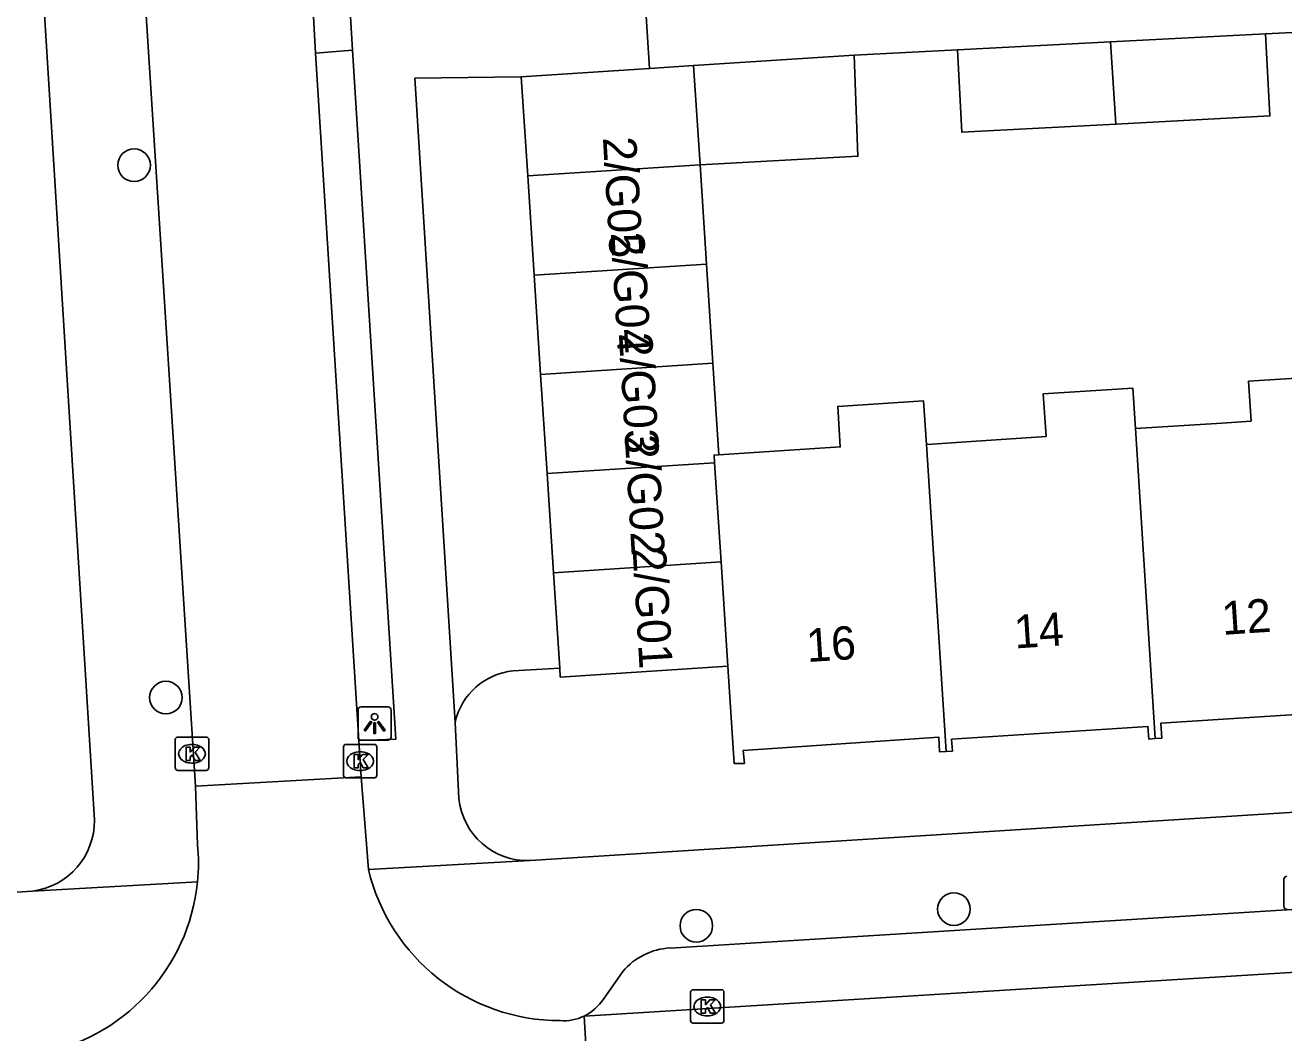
# Model space of a CAD drawing. Extents: x 159689 to 160786, y 387323 to 388339.
# Drawn here: x 160678.45 to 160716.21, y 387789.1 to 387819.33 of the extents above; entities that cross this region are included whole.
import ezdxf

# ---------------------------------------------------------------- set-up
doc = ezdxf.new("R2010")
doc.units = 0
for name, color, linetype in [('IMGEO_Boom', 7, 'Continuous'), ('IMGEO_Kolk', 7, 'Continuous'), ('IMGEO_Lichtpunt', 7, 'Continuous'), ('IMGEO_Pand', 7, 'Continuous'), ('IMGEO_Pand_nummerreeks', 7, 'Continuous'), ('IMGEO_Parkeervlak_open', 7, 'Continuous'), ('IMGEO_Rijbaan_lokaal_open', 7, 'Continuous'), ('IMGEO_Voetpad_open', 7, 'Continuous')]:
    doc.layers.add(name, color=color, linetype=linetype)

msp = doc.modelspace()

# ---------------------------------------------------------------- linework, layer by layer
at = {"layer": 'IMGEO_Boom'}
for centre in [(160681.715, 387815.129), (160682.668, 387799.159), (160706.313, 387792.817), (160698.584, 387792.316)]:
    msp.add_circle(centre, 0.489, dxfattribs=at)
at = {"layer": 'IMGEO_Kolk'}
for p, q in [((160682.951, 387797.049), (160682.951, 387797.901)), ((160683.026, 387797.975), (160683.878, 387797.975)), ((160683.439, 387797.755), (160683.464, 387797.755)), ((160683.952, 387797.901), (160683.952, 387797.049)), ((160687.997, 387796.828), (160687.997, 387797.68)), ((160688.072, 387797.754), (160688.924, 387797.754)), ((160688.998, 387797.68), (160688.998, 387796.828)), ((160688.485, 387797.534), (160688.51, 387797.534)), ((160683.878, 387796.975), (160683.026, 387796.975)), ((160683.462, 387797.195), (160683.437, 387797.195)), ((160688.508, 387796.974), (160688.483, 387796.974)), ((160688.924, 387796.754), (160688.072, 387796.754)), ((160698.412, 387789.47), (160698.412, 387790.322)), ((160698.487, 387790.396), (160699.339, 387790.396)), ((160698.9, 387790.176), (160698.925, 387790.176)), ((160699.413, 387790.322), (160699.413, 387789.47)), ((160699.339, 387789.396), (160698.487, 387789.396)), ((160698.923, 387789.616), (160698.898, 387789.616))]:
    msp.add_line(p, q, dxfattribs=at)
for points in [[(160682.951, 387797.049), (160682.951, 387797.901)], [(160683.026, 387797.975), (160683.878, 387797.975)], [(160683.272, 387797.675), (160683.395, 387797.675), (160683.395, 387797.524), (160683.525, 387797.675), (160683.689, 387797.675), (160683.543, 387797.524), (160683.696, 387797.275), (160683.544, 387797.275), (160683.459, 387797.439), (160683.395, 387797.372), (160683.395, 387797.275), (160683.272, 387797.275), (160683.272, 387797.675)], [(160683.952, 387797.901), (160683.952, 387797.049)], [(160687.997, 387796.828), (160687.997, 387797.68)], [(160688.072, 387797.754), (160688.924, 387797.754)], [(160688.998, 387797.68), (160688.998, 387796.828)], [(160688.318, 387797.454), (160688.441, 387797.454), (160688.441, 387797.303), (160688.571, 387797.454), (160688.735, 387797.454), (160688.589, 387797.303), (160688.742, 387797.054), (160688.59, 387797.054), (160688.505, 387797.218), (160688.441, 387797.151), (160688.441, 387797.054), (160688.318, 387797.054), (160688.318, 387797.454)], [(160683.878, 387796.975), (160683.026, 387796.975)], [(160688.924, 387796.754), (160688.072, 387796.754)], [(160698.412, 387789.47), (160698.412, 387790.322)], [(160698.487, 387790.396), (160699.339, 387790.396)], [(160698.733, 387790.096), (160698.856, 387790.096), (160698.856, 387789.945), (160698.986, 387790.096), (160699.15, 387790.096), (160699.004, 387789.945), (160699.157, 387789.696), (160699.005, 387789.696), (160698.92, 387789.86), (160698.856, 387789.793), (160698.856, 387789.696), (160698.733, 387789.696), (160698.733, 387790.096)], [(160699.413, 387790.322), (160699.413, 387789.47)], [(160699.339, 387789.396), (160698.487, 387789.396)]]:
    msp.add_lwpolyline(points, dxfattribs=at)
for centre, start, end in [((160683.028, 387797.899), 91.552, 178.448), ((160683.028, 387797.899), 91.552, 178.448), ((160683.876, 387797.899), 1.552, 88.448), ((160683.876, 387797.899), 1.552, 88.448), ((160688.074, 387797.678), 91.552, 178.448), ((160688.074, 387797.678), 91.552, 178.448), ((160688.922, 387797.678), 1.552, 88.448), ((160688.922, 387797.678), 1.552, 88.448), ((160683.028, 387797.051), 181.552, 268.448), ((160683.028, 387797.051), 181.552, 268.448), ((160683.876, 387797.051), 271.552, 358.448), ((160683.876, 387797.051), 271.552, 358.448), ((160688.074, 387796.83), 181.552, 268.448), ((160688.074, 387796.83), 181.552, 268.448), ((160688.922, 387796.83), 271.552, 358.448), ((160688.922, 387796.83), 271.552, 358.448), ((160698.489, 387790.32), 91.552, 178.448), ((160698.489, 387790.32), 91.552, 178.448), ((160699.337, 387790.32), 1.552, 88.448), ((160699.337, 387790.32), 1.552, 88.448), ((160698.489, 387789.472), 181.552, 268.448), ((160698.489, 387789.472), 181.552, 268.448), ((160699.337, 387789.472), 271.552, 358.448), ((160699.337, 387789.472), 271.552, 358.448)]:
    msp.add_arc(centre, 0.0765, start, end, dxfattribs=at)
for centre, major_axis, ratio, start_param, end_param in [((160683.438, 387797.475), (-0.387, 0.002), 0.722429, 4.712389, 7.853982), ((160683.463, 387797.475), (-0.39, 0.002), 0.717154, 1.570796, 4.712389), ((160688.484, 387797.254), (-0.387, 0.002), 0.722429, 4.712389, 7.853982), ((160688.509, 387797.254), (-0.39, 0.002), 0.717154, 1.570796, 4.712389), ((160698.899, 387789.896), (-0.387, 0.002), 0.722429, 4.712389, 7.853982), ((160698.924, 387789.896), (-0.39, 0.002), 0.717154, 1.570796, 4.712389)]:
    msp.add_ellipse(centre, major_axis=major_axis, ratio=ratio, start_param=start_param, end_param=end_param, dxfattribs=at)
at = {"layer": 'IMGEO_Lichtpunt'}
for p, q in [((160688.433, 387798.784), (160688.433, 387797.977)), ((160688.433, 387798.784), (160688.433, 387797.977)), ((160689.335, 387798.879), (160688.527, 387798.879)), ((160689.335, 387798.879), (160688.527, 387798.879)), ((160689.429, 387797.977), (160689.429, 387798.784)), ((160689.429, 387797.977), (160689.429, 387798.784)), ((160688.527, 387797.883), (160689.335, 387797.883)), ((160688.527, 387797.883), (160689.335, 387797.883)), ((160716.211, 387793.71), (160716.211, 387792.903)), ((160716.211, 387793.71), (160716.211, 387792.903))]:
    msp.add_line(p, q, dxfattribs=at)
for points in [[(160688.807, 387798.448), (160688.846, 387798.42), (160688.658, 387798.158), (160688.62, 387798.185), (160688.807, 387798.448)], [(160688.909, 387798.4), (160688.956, 387798.4), (160688.956, 387798.078), (160688.909, 387798.078), (160688.909, 387798.4)], [(160689.019, 387798.42), (160689.057, 387798.447), (160689.244, 387798.185), (160689.205, 387798.157), (160689.019, 387798.42)]]:
    msp.add_lwpolyline(points, dxfattribs=at)
msp.add_circle((160688.932, 387798.582), 0.0994, dxfattribs=at)
for centre, start, end in [((160688.527, 387798.784), 90, 180), ((160688.527, 387798.784), 90, 180), ((160689.335, 387798.784), 0, 90), ((160689.335, 387798.784), 0, 90), ((160688.527, 387797.977), 180, 270), ((160688.527, 387797.977), 180, 270), ((160689.335, 387797.977), 270, 0), ((160689.335, 387797.977), 270, 360), ((160716.305, 387793.71), 90, 180), ((160716.305, 387793.71), 90, 180), ((160716.305, 387792.903), 180, 270), ((160716.305, 387792.903), 180, 270)]:
    msp.add_arc(centre, 0.0946, start, end, dxfattribs=at)
at = {"layer": 'IMGEO_Pand'}
for points in [[(160706.417, 387818.584), (160711.012, 387818.827)], [(160711.012, 387818.827), (160715.663, 387819.073)], [(160711.012, 387818.827), (160711.17, 387816.363)], [(160711.17, 387816.363), (160715.793, 387816.607), (160715.663, 387819.073)], [(160698.501, 387818.118), (160703.324, 387818.431)], [(160698.695, 387815.141), (160703.433, 387815.398), (160703.324, 387818.431)], [(160711.17, 387816.363), (160706.547, 387816.118), (160706.417, 387818.584)], [(160693.333, 387817.782), (160697.177, 387818.032)], [(160697.177, 387818.032), (160698.501, 387818.118)], [(160698.695, 387815.141), (160698.501, 387818.118)], [(160693.333, 387817.782), (160693.526, 387814.806)], [(160693.526, 387814.806), (160698.695, 387815.141)], [(160698.695, 387815.141), (160698.888, 387812.165)], [(160693.526, 387814.806), (160693.72, 387811.829)], [(160693.72, 387811.829), (160698.888, 387812.165)], [(160698.888, 387812.165), (160699.081, 387809.189)], [(160693.72, 387811.829), (160693.913, 387808.853)], [(160699.081, 387809.189), (160693.913, 387808.853)], [(160699.081, 387809.189), (160699.26, 387806.441)], [(160693.913, 387808.853), (160694.107, 387805.877)], [(160711.756, 387807.227), (160714.354, 387807.395), (160715.229, 387807.452), (160715.151, 387808.648), (160717.859, 387808.824)], [(160705.485, 387806.755), (160705.661, 387806.766), (160706.681, 387806.832), (160709.077, 387806.988), (160708.993, 387808.268), (160711.678, 387808.443), (160711.756, 387807.227)], [(160699.26, 387806.441), (160702.904, 387806.678), (160702.826, 387807.892), (160705.401, 387808.06), (160705.485, 387806.755)], [(160712.352, 387797.929), (160711.756, 387807.227)], [(160705.485, 387806.755), (160706.075, 387797.54)], [(160699.133, 387806.203), (160699.118, 387806.432), (160699.26, 387806.441)], [(160694.107, 387805.877), (160699.133, 387806.203)], [(160699.327, 387803.227), (160699.133, 387806.203)], [(160694.107, 387805.877), (160694.3, 387802.9)], [(160694.3, 387802.9), (160699.327, 387803.227)], [(160699.53, 387800.101), (160699.327, 387803.227)], [(160694.3, 387802.9), (160694.485, 387800.047)], [(160699.53, 387800.101), (160694.503, 387799.774), (160694.485, 387800.047)], [(160706.075, 387797.54), (160705.884, 387797.528), (160705.855, 387797.976), (160699.993, 387797.574), (160700.024, 387797.184), (160699.721, 387797.181), (160699.53, 387800.101)], [(160718.532, 387798.329), (160718.33, 387798.316), (160718.301, 387798.766), (160712.521, 387798.391), (160712.55, 387797.942), (160712.352, 387797.929)], [(160712.352, 387797.929), (160712.157, 387797.916), (160712.132, 387798.293), (160706.243, 387797.91), (160706.267, 387797.553), (160706.075, 387797.54)]]:
    msp.add_lwpolyline(points, dxfattribs=at)
at = {"layer": 'IMGEO_Parkeervlak_open'}
msp.add_lwpolyline([(160694.485, 387800.047), (160693.091, 387799.959)], dxfattribs=at)
msp.add_arc((160693.275, 387797.999), 1.969, 95.3664, 167.7656, dxfattribs=at)
at = {"layer": 'IMGEO_Rijbaan_lokaal_open'}
for points in [[(160680.254, 387848.063), (160683.558, 387796.507)], [(160687.157, 387818.49), (160687.047, 387820.506)], [(160688.459, 387797.869), (160687.157, 387818.49)], [(160688.459, 387797.869), (160688.528, 387796.782)], [(160683.558, 387796.507), (160688.528, 387796.782)], [(160683.621, 387794.748), (160683.558, 387796.507)], [(160688.528, 387796.782), (160688.745, 387794.005)], [(160752.169, 387793.121), (160695.218, 387789.608)], [(160695.502, 387784.827), (160695.218, 387789.608)]]:
    msp.add_lwpolyline(points, dxfattribs=at)
for centre, radius, start, end in [((160677.687, 387794.213), 5.958, 354.4393, 5.1485), ((160694.491, 387795.379), 5.908, 193.451, 270.065), ((160677.812, 387794.217), 5.834, 279.7979, 354.288), ((160694.603, 387790.88), 1.413, 265.7426, 295.804)]:
    msp.add_arc(centre, radius, start, end, dxfattribs=at)
at = {"layer": 'IMGEO_Voetpad_open'}
for points in [[(160677.336, 387846.743), (160680.528, 387795.487)], [(160688.085, 387821.621), (160688.264, 387818.58)], [(160697.079, 387819.603), (160697.177, 387818.032)], [(160715.663, 387819.073), (160717.264, 387819.15)], [(160687.157, 387818.49), (160688.264, 387818.58)], [(160688.264, 387818.58), (160689.568, 387797.914), (160688.459, 387797.869)], [(160703.324, 387818.431), (160706.417, 387818.584)], [(160691.351, 387798.416), (160690.141, 387817.737), (160693.333, 387817.782)], [(160691.462, 387796.138), (160691.351, 387798.416)], [(160750.732, 387797.881), (160693.594, 387794.271)], [(160697.794, 387791.649), (160748.977, 387794.82)], [(160688.745, 387794.005), (160693.594, 387794.271)], [(160678.67, 387793.355), (160683.617, 387793.636)], [(160678.67, 387793.355), (160654.826, 387791.832)], [(160695.795, 387790.119), (160696.381, 387790.946)]]:
    msp.add_lwpolyline(points, dxfattribs=at)
for centre, radius, start, end in [((160693.517, 387796.334), 2.065, 185.451, 272.1315), ((160678.394, 387795.471), 2.134, 277.42, 0.4369), ((160697.892, 387789.68), 1.972, 92.8591, 140.0437), ((160694.597, 387790.89), 1.425, 295.8359, 327.2212)]:
    msp.add_arc(centre, radius, start, end, dxfattribs=at)

# ---------------------------------------------------------------- texts
at = {"layer": 'IMGEO_Pand_nummerreeks'}
for s, rotation, p in [('2/G05', 273.3434, (160695.779, 387815.957)), ('2/G04', 273.3434, (160696.018, 387813.097)), ('2/G03', 273.3434, (160696.256, 387810.088)), ('2/G02', 273.3434, (160696.434, 387807.026)), ('2/G01', 273.3434, (160696.669, 387803.638)), ('12', 3.7471, (160714.375, 387801.04)), ('14', 3.7471, (160708.146, 387800.632)), ('16', 3.7471, (160701.914, 387800.224))]:
    msp.add_text(s, height=1, rotation=rotation, dxfattribs=at).set_placement(p)

doc.saveas('drawing.dxf')
